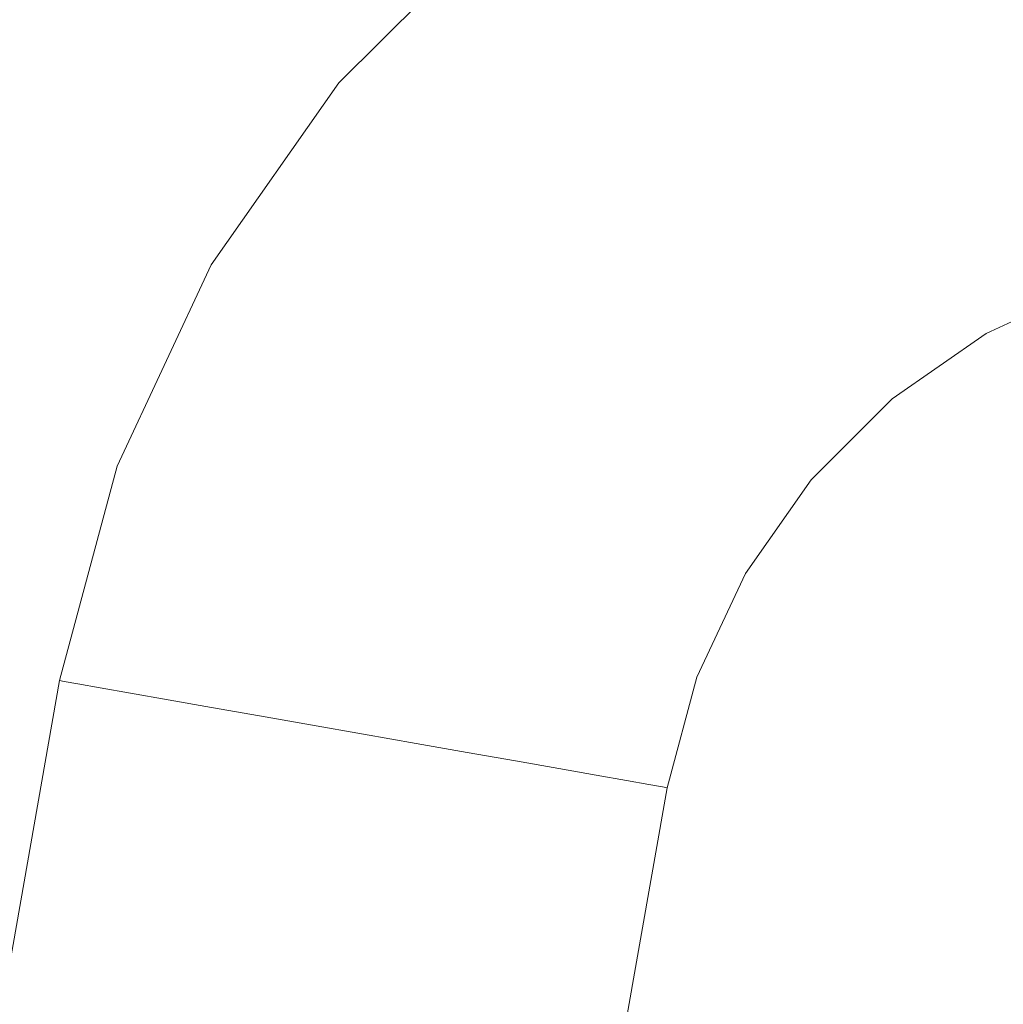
# Model space of a CAD drawing. Header units: millimetres. Extents: x -30280 to 309309, y -17460 to 4378.
# Tile 842 of 1056: x 251028 to 251054, y -13040 to -13014. Entities that reach past the tile are written whole.
import ezdxf

# ---------------------------------------------------------------- set-up
doc = ezdxf.new("R2010")
doc.units = ezdxf.units.MM
doc.header["$MEASUREMENT"] = 0
doc.linetypes.add('Wipeout_Contour', pattern=[1000, 0, -1000])
for name, color, linetype in [('Nuevo_08_E_Envans secs', 7, 'Continuous'), ('Nuevo_09_EI_Mobiliari general', 7, 'Continuous'), ('Nuevo_Ventanas Archicad', 7, 'Continuous')]:
    doc.layers.add(name, color=color, linetype=linetype)
doc.layers.add('Nuevo_09_EI_Mobiliari general_Pluma_Nº__1', color=7, linetype='Continuous', lineweight=5)

# ---------------------------------------------------------------- blocks, each defined once
blk = doc.blocks.new('Elem Sección_541_6', base_point=(235890.588, -13459.976))
at = {"color": 254, "linetype": 'Wipeout_Contour', "lineweight": 0, "ltscale": 1517989.291840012}
blk.add_wipeout([(248979.884, -11359.976), (254508.641, -11359.976), (254508.641, -13457.976), (254654.197, -13457.976), (254654.197, -11012.976), (248979.884, -11012.976)], dxfattribs=at).dxf.layer = 'Nuevo_08_E_Envans secs'
blk = doc.blocks.new('Elem Sección_543_6', base_point=(235890.588, -13459.976))
at = {"color": 254, "linetype": 'Wipeout_Contour', "lineweight": 0, "ltscale": 31165908.05935061}
blk.add_wipeout([(253368.641, -11399.976), (248979.884, -11399.976), (248979.884, -13305.666), (249022.416, -13068.118), (249023.053, -13065.78), (249026.984, -13043.488), (249005.387, -13043.488), (249005.387, -12987.919), (249005.459, -12987.919), (249019.024, -12561.809), (249441.751, -12561.809), (249455.316, -12987.919), (249455.387, -12987.919), (249455.387, -13043.488), (249433.791, -13043.488), (249437.722, -13065.78), (249438.358, -13068.118), (249480.387, -13302.855), (249522.416, -13068.119), (249523.053, -13065.78), (249526.984, -13043.488), (249505.387, -13043.488), (249505.387, -12987.919), (249505.459, -12987.919), (249519.024, -12561.809), (249941.751, -12561.809), (249955.316, -12987.919), (249955.387, -12987.919), (249955.387, -13043.488), (249933.791, -13043.488), (249937.722, -13065.78), (249938.358, -13068.119), (249980.387, -13302.855), (250022.416, -13068.119), (250023.053, -13065.78), (250026.984, -13043.488), (250005.387, -13043.488), (250005.387, -12987.919), (250005.459, -12987.919), (250019.024, -12561.81), (250441.751, -12561.81), (250455.316, -12987.919), (250455.387, -12987.919), (250455.387, -13043.488), (250433.791, -13043.488), (250437.722, -13065.78), (250438.358, -13068.119), (250480.387, -13302.855), (250522.416, -13068.119), (250523.053, -13065.78), (250526.984, -13043.488), (250505.387, -13043.488), (250505.387, -12987.919), (250505.459, -12987.919), (250519.024, -12561.81), (250941.751, -12561.81), (250955.316, -12987.919), (250955.387, -12987.919), (250955.387, -13043.488), (250933.791, -13043.488), (250937.722, -13065.78), (250938.358, -13068.119), (250980.387, -13302.855), (251022.416, -13068.119), (251023.053, -13065.78), (251026.984, -13043.488), (251005.387, -13043.488), (251005.387, -12987.919), (251005.459, -12987.919), (251019.024, -12561.81), (251441.751, -12561.81), (251455.316, -12987.919), (251455.387, -12987.919), (251455.387, -13043.488), (251433.791, -13043.488), (251437.722, -13065.78), (251438.358, -13068.119), (251480.387, -13302.855), (251522.416, -13068.119), (251523.053, -13065.78), (251526.984, -13043.488), (251505.387, -13043.488), (251505.387, -12987.919), (251505.459, -12987.919), (251519.024, -12561.81), (251941.751, -12561.81), (251955.316, -12987.919), (251955.387, -12987.919), (251955.387, -13043.488), (251933.791, -13043.488), (251937.722, -13065.78), (251938.358, -13068.119), (251980.387, -13302.855), (252022.416, -13068.119), (252023.053, -13065.78), (252026.984, -13043.488), (252005.387, -13043.488), (252005.387, -12987.919), (252005.459, -12987.919), (252019.024, -12561.81), (252441.751, -12561.81), (252455.316, -12987.919), (252455.387, -12987.919), (252455.387, -13043.488), (252433.791, -13043.488), (252437.722, -13065.78), (252438.358, -13068.119), (252480.387, -13302.855), (252522.416, -13068.119), (252523.053, -13065.78), (252526.984, -13043.488), (252505.387, -13043.488), (252505.387, -12987.919), (252505.459, -12987.919), (252519.024, -12561.81), (252941.751, -12561.81), (252955.316, -12987.919), (252955.387, -12987.919), (252955.387, -13043.488), (252933.791, -13043.488), (252937.722, -13065.78), (252938.358, -13068.119), (252999.567, -13409.976), (253368.641, -13409.976)], dxfattribs=at).dxf.layer = 'Nuevo_Ventanas Archicad'
blk = doc.blocks.new('Elem Sección_548_6', base_point=(235890.588, -13459.976))
at = {"color": 254, "linetype": 'Wipeout_Contour', "lineweight": 0, "ltscale": 2513673.785475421}
blk.add_wipeout([(251005.387, -13043.221), (251027.031, -13043.221), (251029.096, -13031.509), (251030.589, -13025.942), (251033.027, -13020.719), (251036.337, -13016.001), (251040.418, -13011.93), (251045.145, -13008.632), (251047.209, -13007.674), (251005.387, -13007.674)], dxfattribs=at).dxf.layer = 'Nuevo_09_EI_Mobiliari general'
at = {"color": 254, "linetype": 'Wipeout_Contour', "lineweight": 0, "ltscale": 9559586.718697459}
blk.add_wipeout([(251044.853, -13034.287), (251043.278, -13043.221), (251043.407, -13043.221), (251043.735, -13043.071), (251049.285, -13041.62), (251054.944, -13041.147), (251054.944, -13041.12), (251230.387, -13041.603), (251405.831, -13041.12), (251405.831, -13041.147), (251411.49, -13041.62), (251417.04, -13043.071), (251417.368, -13043.221), (251417.497, -13043.221), (251415.922, -13034.287), (251415.153, -13031.419), (251413.897, -13028.729), (251412.191, -13026.298), (251410.089, -13024.201), (251407.654, -13022.502), (251404.961, -13021.252), (251402.091, -13020.49), (251399.133, -13020.239), (251399.133, -13020.217), (251243.579, -13020.652), (251243.579, -13020.725), (251230.387, -13020.689), (251217.196, -13020.725), (251217.196, -13020.652), (251061.642, -13020.217), (251061.642, -13020.239), (251058.684, -13020.49), (251055.814, -13021.252), (251053.12, -13022.502), (251050.685, -13024.201), (251048.583, -13026.298), (251046.878, -13028.729), (251045.622, -13031.419)], dxfattribs=at).dxf.layer = 'Nuevo_09_EI_Mobiliari general'
at = {"color": 254, "linetype": 'Wipeout_Contour', "lineweight": 0, "ltscale": 1005419.116235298}
blk.add_wipeout([(250980.387, -13353.819), (251036.974, -13032.898), (251035.606, -13032.657), (250980.387, -13345.819)], dxfattribs=at).dxf.layer = 'Nuevo_09_EI_Mobiliari general'
at = {"color": 254, "linetype": 'Wipeout_Contour', "lineweight": 0, "ltscale": 1005423.683709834}
blk.add_wipeout([(250981.798, -13353.819), (251038.343, -13033.139), (251036.974, -13032.898), (250980.387, -13353.819)], dxfattribs=at).dxf.layer = 'Nuevo_09_EI_Mobiliari general'
at = {"color": 254, "linetype": 'Wipeout_Contour', "lineweight": 0, "ltscale": 1005429.173777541}
blk.add_wipeout([(250981.798, -13353.819), (250983.166, -13353.819), (251039.669, -13033.373), (251038.343, -13033.139)], dxfattribs=at).dxf.layer = 'Nuevo_09_EI_Mobiliari general'
at = {"color": 254, "linetype": 'Wipeout_Contour', "lineweight": 0, "ltscale": 1005434.412363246}
blk.add_wipeout([(250984.449, -13353.819), (251040.914, -13033.593), (251039.669, -13033.373), (250983.166, -13353.819)], dxfattribs=at).dxf.layer = 'Nuevo_09_EI_Mobiliari general'
at = {"color": 254, "linetype": 'Wipeout_Contour', "lineweight": 0, "ltscale": 1005439.240290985}
blk.add_wipeout([(250985.609, -13353.819), (251042.039, -13033.791), (251040.914, -13033.593), (250984.449, -13353.819)], dxfattribs=at).dxf.layer = 'Nuevo_09_EI_Mobiliari general'
at = {"color": 254, "linetype": 'Wipeout_Contour', "lineweight": 0, "ltscale": 1005443.510861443}
blk.add_wipeout([(250985.609, -13353.819), (250986.61, -13353.819), (251043.01, -13033.962), (251042.039, -13033.791)], dxfattribs=at).dxf.layer = 'Nuevo_09_EI_Mobiliari general'
at = {"color": 254, "linetype": 'Wipeout_Contour', "lineweight": 0, "ltscale": 1005447.094336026}
blk.add_wipeout([(250987.422, -13353.819), (251043.797, -13034.101), (251043.01, -13033.962), (250986.61, -13353.819)], dxfattribs=at).dxf.layer = 'Nuevo_09_EI_Mobiliari general'
at = {"color": 254, "linetype": 'Wipeout_Contour', "lineweight": 0, "ltscale": 1005449.881812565}
blk.add_wipeout([(250988.021, -13353.819), (251044.378, -13034.203), (251043.797, -13034.101), (250987.422, -13353.819)], dxfattribs=at).dxf.layer = 'Nuevo_09_EI_Mobiliari general'
at = {"color": 254, "linetype": 'Wipeout_Contour', "lineweight": 0, "ltscale": 1005451.788602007}
blk.add_wipeout([(250988.387, -13353.819), (251044.733, -13034.266), (251044.378, -13034.203), (250988.021, -13353.819)], dxfattribs=at).dxf.layer = 'Nuevo_09_EI_Mobiliari general'
at = {"color": 254, "linetype": 'Wipeout_Contour', "lineweight": 0, "ltscale": 1005452.756760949}
blk.add_wipeout([(251044.733, -13034.266), (250988.387, -13353.819), (250988.511, -13353.819), (251044.853, -13034.287)], dxfattribs=at).dxf.layer = 'Nuevo_09_EI_Mobiliari general'
at = {"color": 254, "linetype": 'Wipeout_Contour', "lineweight": 0, "ltscale": 1005400.290127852}
blk.add_wipeout([(250980.387, -13307.749), (250980.387, -13308.449), (251029.216, -13031.53), (251029.096, -13031.509)], dxfattribs=at).dxf.layer = 'Nuevo_09_EI_Mobiliari general'
at = {"color": 254, "linetype": 'Wipeout_Contour', "lineweight": 0, "ltscale": 1005400.92061058}
blk.add_wipeout([(250980.387, -13308.449), (250980.387, -13310.527), (251029.571, -13031.593), (251029.216, -13031.53)], dxfattribs=at).dxf.layer = 'Nuevo_09_EI_Mobiliari general'
at = {"color": 254, "linetype": 'Wipeout_Contour', "lineweight": 0, "ltscale": 1005402.157757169}
blk.add_wipeout([(250980.387, -13310.527), (250980.387, -13313.921), (251030.152, -13031.695), (251029.571, -13031.593)], dxfattribs=at).dxf.layer = 'Nuevo_09_EI_Mobiliari general'
at = {"color": 254, "linetype": 'Wipeout_Contour', "lineweight": 0, "ltscale": 1005471.103945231}
blk.add_wipeout([(251029.096, -13031.509), (251029.216, -13031.53), (251030.703, -13025.983), (251030.589, -13025.942)], dxfattribs=at).dxf.layer = 'Nuevo_09_EI_Mobiliari general'
at = {"color": 254, "linetype": 'Wipeout_Contour', "lineweight": 0, "ltscale": 1005403.964004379}
blk.add_wipeout([(250980.387, -13313.921), (250980.387, -13318.527), (251030.939, -13031.834), (251030.152, -13031.695)], dxfattribs=at).dxf.layer = 'Nuevo_09_EI_Mobiliari general'
at = {"color": 254, "linetype": 'Wipeout_Contour', "lineweight": 0, "ltscale": 1005477.825310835}
blk.add_wipeout([(251030.589, -13025.942), (251030.703, -13025.983), (251033.133, -13020.78), (251033.027, -13020.719)], dxfattribs=at).dxf.layer = 'Nuevo_09_EI_Mobiliari general'
at = {"color": 254, "linetype": 'Wipeout_Contour', "lineweight": 0, "ltscale": 1005406.284607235}
blk.add_wipeout([(250980.387, -13318.527), (250980.387, -13324.206), (251031.91, -13032.005), (251030.939, -13031.834)], dxfattribs=at).dxf.layer = 'Nuevo_09_EI_Mobiliari general'
at = {"color": 254, "linetype": 'Wipeout_Contour', "lineweight": 0, "ltscale": 1005488.258043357}
blk.add_wipeout([(251033.027, -13020.719), (251033.133, -13020.78), (251036.43, -13016.079), (251036.337, -13016.001)], dxfattribs=at).dxf.layer = 'Nuevo_09_EI_Mobiliari general'
at = {"color": 254, "linetype": 'Wipeout_Contour', "lineweight": 0, "ltscale": 1005472.038896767}
blk.add_wipeout([(251030.703, -13025.983), (251029.216, -13031.53), (251029.571, -13031.593), (251031.042, -13026.107)], dxfattribs=at).dxf.layer = 'Nuevo_09_EI_Mobiliari general'
at = {"color": 254, "linetype": 'Wipeout_Contour', "lineweight": 0, "ltscale": 1005409.049145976}
blk.add_wipeout([(250980.387, -13324.206), (250980.387, -13330.784), (251033.035, -13032.203), (251031.91, -13032.005)], dxfattribs=at).dxf.layer = 'Nuevo_09_EI_Mobiliari general'
at = {"layer": 'Nuevo_09_EI_Mobiliari general_Pluma_Nº__1', "color": 7, "linetype": 'Continuous', "lineweight": 5}
blk.add_line((251029.096, -13031.509), (251029.216, -13031.53), dxfattribs=at)
at = {"color": 254, "linetype": 'Wipeout_Contour', "lineweight": 0, "ltscale": 1005502.083735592}
blk.add_wipeout([(251036.337, -13016.001), (251036.43, -13016.079), (251040.496, -13012.023), (251040.418, -13011.93)], dxfattribs=at).dxf.layer = 'Nuevo_09_EI_Mobiliari general'
at = {"color": 254, "linetype": 'Wipeout_Contour', "lineweight": 0, "ltscale": 1005478.710348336}
blk.add_wipeout([(251033.133, -13020.78), (251030.703, -13025.983), (251031.042, -13026.107), (251033.445, -13020.961)], dxfattribs=at).dxf.layer = 'Nuevo_09_EI_Mobiliari general'
at = {"color": 254, "linetype": 'Wipeout_Contour', "lineweight": 0, "ltscale": 1005412.173807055}
blk.add_wipeout([(250980.387, -13330.784), (250980.387, -13338.062), (251034.28, -13032.423), (251033.035, -13032.203)], dxfattribs=at).dxf.layer = 'Nuevo_09_EI_Mobiliari general'
at = {"color": 254, "linetype": 'Wipeout_Contour', "lineweight": 0, "ltscale": 1005489.066310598}
blk.add_wipeout([(251036.43, -13016.079), (251033.133, -13020.78), (251033.445, -13020.961), (251036.707, -13016.311)], dxfattribs=at).dxf.layer = 'Nuevo_09_EI_Mobiliari general'
at = {"color": 254, "linetype": 'Wipeout_Contour', "lineweight": 0, "ltscale": 1005473.886649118}
blk.add_wipeout([(251031.042, -13026.107), (251029.571, -13031.593), (251030.152, -13031.695), (251031.596, -13026.309)], dxfattribs=at).dxf.layer = 'Nuevo_09_EI_Mobiliari general'
at = {"color": 254, "linetype": 'Wipeout_Contour', "lineweight": 0, "ltscale": 1005415.563791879}
blk.add_wipeout([(250980.387, -13345.819), (251035.606, -13032.657), (251034.28, -13032.423), (250980.387, -13338.062)], dxfattribs=at).dxf.layer = 'Nuevo_09_EI_Mobiliari general'
at = {"layer": 'Nuevo_09_EI_Mobiliari general_Pluma_Nº__1', "color": 7, "linetype": 'Continuous', "lineweight": 5}
for p, q in [((250980.387, -13307.749), (251029.096, -13031.509)), ((251029.216, -13031.53), (251029.571, -13031.593))]:
    blk.add_line(p, q, dxfattribs=at)
at = {"color": 254, "linetype": 'Wipeout_Contour', "lineweight": 0, "ltscale": 1005502.790506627}
blk.add_wipeout([(251040.496, -13012.023), (251036.43, -13016.079), (251036.707, -13016.311), (251040.728, -13012.3)], dxfattribs=at).dxf.layer = 'Nuevo_09_EI_Mobiliari general'
at = {"color": 254, "linetype": 'Wipeout_Contour', "lineweight": 0, "ltscale": 1005480.460130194}
blk.add_wipeout([(251033.445, -13020.961), (251031.042, -13026.107), (251031.596, -13026.309), (251033.955, -13021.256)], dxfattribs=at).dxf.layer = 'Nuevo_09_EI_Mobiliari general'
at = {"color": 254, "linetype": 'Wipeout_Contour', "lineweight": 0, "ltscale": 1005490.665006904}
blk.add_wipeout([(251036.707, -13016.311), (251033.445, -13020.961), (251033.955, -13021.256), (251037.158, -13016.691)], dxfattribs=at).dxf.layer = 'Nuevo_09_EI_Mobiliari general'
at = {"color": 254, "linetype": 'Wipeout_Contour', "lineweight": 0, "ltscale": 1005476.590566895}
blk.add_wipeout([(251031.596, -13026.309), (251030.152, -13031.695), (251030.939, -13031.834), (251032.347, -13026.582)], dxfattribs=at).dxf.layer = 'Nuevo_09_EI_Mobiliari general'
at = {"layer": 'Nuevo_09_EI_Mobiliari general_Pluma_Nº__1', "color": 7, "linetype": 'Continuous', "lineweight": 5}
for p, q in [((251029.096, -13031.509), (251030.589, -13025.942)), ((251029.571, -13031.593), (251030.152, -13031.695))]:
    blk.add_line(p, q, dxfattribs=at)
at = {"color": 254, "linetype": 'Wipeout_Contour', "lineweight": 0, "ltscale": 1005504.189353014}
blk.add_wipeout([(251040.728, -13012.3), (251036.707, -13016.311), (251037.158, -13016.691), (251041.106, -13012.752)], dxfattribs=at).dxf.layer = 'Nuevo_09_EI_Mobiliari general'
at = {"color": 254, "linetype": 'Wipeout_Contour', "lineweight": 0, "ltscale": 1005483.021173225}
blk.add_wipeout([(251033.955, -13021.256), (251031.596, -13026.309), (251032.347, -13026.582), (251034.648, -13021.656)], dxfattribs=at).dxf.layer = 'Nuevo_09_EI_Mobiliari general'
at = {"color": 254, "linetype": 'Wipeout_Contour', "lineweight": 0, "ltscale": 1005493.00532123}
blk.add_wipeout([(251037.158, -13016.691), (251033.955, -13021.256), (251034.648, -13021.656), (251037.77, -13017.205)], dxfattribs=at).dxf.layer = 'Nuevo_09_EI_Mobiliari general'
at = {"color": 254, "linetype": 'Wipeout_Contour', "lineweight": 0, "ltscale": 1005480.068164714}
blk.add_wipeout([(251030.939, -13031.834), (251031.91, -13032.005), (251033.274, -13026.92), (251032.347, -13026.582)], dxfattribs=at).dxf.layer = 'Nuevo_09_EI_Mobiliari general'
at = {"layer": 'Nuevo_09_EI_Mobiliari general_Pluma_Nº__1', "color": 7, "linetype": 'Continuous', "lineweight": 5}
blk.add_line((251030.152, -13031.695), (251030.939, -13031.834), dxfattribs=at)
at = {"color": 254, "linetype": 'Wipeout_Contour', "lineweight": 0, "ltscale": 1005506.237581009}
blk.add_wipeout([(251041.106, -13012.752), (251037.158, -13016.691), (251037.77, -13017.205), (251041.619, -13013.366)], dxfattribs=at).dxf.layer = 'Nuevo_09_EI_Mobiliari general'
at = {"color": 254, "linetype": 'Wipeout_Contour', "lineweight": 0, "ltscale": 1005486.315412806}
blk.add_wipeout([(251032.347, -13026.582), (251033.274, -13026.92), (251035.501, -13022.15), (251034.648, -13021.656)], dxfattribs=at).dxf.layer = 'Nuevo_09_EI_Mobiliari general'
at = {"layer": 'Nuevo_09_EI_Mobiliari general_Pluma_Nº__1', "color": 7, "linetype": 'Continuous', "lineweight": 5}
blk.add_line((251030.589, -13025.942), (251033.027, -13020.719), dxfattribs=at)
at = {"color": 254, "linetype": 'Wipeout_Contour', "lineweight": 0, "ltscale": 1005496.01594594}
blk.add_wipeout([(251034.648, -13021.656), (251035.501, -13022.15), (251038.525, -13017.84), (251037.77, -13017.205)], dxfattribs=at).dxf.layer = 'Nuevo_09_EI_Mobiliari general'
at = {"color": 254, "linetype": 'Wipeout_Contour', "lineweight": 0, "ltscale": 1005484.213551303}
blk.add_wipeout([(251033.274, -13026.92), (251031.91, -13032.005), (251033.035, -13032.203), (251034.347, -13027.311)], dxfattribs=at).dxf.layer = 'Nuevo_09_EI_Mobiliari general'
at = {"layer": 'Nuevo_09_EI_Mobiliari general_Pluma_Nº__1', "color": 7, "linetype": 'Continuous', "lineweight": 5}
blk.add_line((251030.939, -13031.834), (251031.91, -13032.005), dxfattribs=at)
at = {"color": 254, "linetype": 'Wipeout_Contour', "lineweight": 0, "ltscale": 1005508.872790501}
blk.add_wipeout([(251037.77, -13017.205), (251038.525, -13017.84), (251042.252, -13014.122), (251041.619, -13013.366)], dxfattribs=at).dxf.layer = 'Nuevo_09_EI_Mobiliari general'
at = {"color": 254, "linetype": 'Wipeout_Contour', "lineweight": 0, "ltscale": 1005490.242561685}
blk.add_wipeout([(251035.501, -13022.15), (251033.274, -13026.92), (251034.347, -13027.311), (251036.49, -13022.722)], dxfattribs=at).dxf.layer = 'Nuevo_09_EI_Mobiliari general'
at = {"color": 254, "linetype": 'Wipeout_Contour', "lineweight": 0, "ltscale": 1005499.605242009}
blk.add_wipeout([(251038.525, -13017.84), (251035.501, -13022.15), (251036.49, -13022.722), (251039.399, -13018.575)], dxfattribs=at).dxf.layer = 'Nuevo_09_EI_Mobiliari general'
at = {"color": 254, "linetype": 'Wipeout_Contour', "lineweight": 0, "ltscale": 1005488.900612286}
blk.add_wipeout([(251034.347, -13027.311), (251033.035, -13032.203), (251034.28, -13032.423), (251035.534, -13027.744)], dxfattribs=at).dxf.layer = 'Nuevo_09_EI_Mobiliari general'
at = {"layer": 'Nuevo_09_EI_Mobiliari general_Pluma_Nº__1', "color": 7, "linetype": 'Continuous', "lineweight": 5}
for p, q in [((251033.027, -13020.719), (251036.337, -13016.001)), ((251031.91, -13032.005), (251033.035, -13032.203))]:
    blk.add_line(p, q, dxfattribs=at)
at = {"color": 254, "linetype": 'Wipeout_Contour', "lineweight": 0, "ltscale": 1005512.01477396}
blk.add_wipeout([(251042.252, -13014.122), (251038.525, -13017.84), (251039.399, -13018.575), (251042.985, -13014.998)], dxfattribs=at).dxf.layer = 'Nuevo_09_EI_Mobiliari general'
at = {"color": 254, "linetype": 'Wipeout_Contour', "lineweight": 0, "ltscale": 1005494.683147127}
blk.add_wipeout([(251036.49, -13022.722), (251034.347, -13027.311), (251035.534, -13027.744), (251037.584, -13023.354)], dxfattribs=at).dxf.layer = 'Nuevo_09_EI_Mobiliari general'
at = {"color": 254, "linetype": 'Wipeout_Contour', "lineweight": 0, "ltscale": 1005527.091988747}
blk.add_wipeout([(251046.569, -13011.109), (251042.252, -13014.122), (251042.985, -13014.998), (251047.139, -13012.099)], dxfattribs=at).dxf.layer = 'Nuevo_09_EI_Mobiliari general'
at = {"color": 254, "linetype": 'Wipeout_Contour', "lineweight": 0, "ltscale": 1005503.664023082}
blk.add_wipeout([(251039.399, -13018.575), (251036.49, -13022.722), (251037.584, -13023.354), (251040.366, -13019.388)], dxfattribs=at).dxf.layer = 'Nuevo_09_EI_Mobiliari general'
at = {"color": 254, "linetype": 'Wipeout_Contour', "lineweight": 0, "ltscale": 1005493.986822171}
blk.add_wipeout([(251035.534, -13027.744), (251034.28, -13032.423), (251035.606, -13032.657), (251036.8, -13028.205)], dxfattribs=at).dxf.layer = 'Nuevo_09_EI_Mobiliari general'
at = {"layer": 'Nuevo_09_EI_Mobiliari general_Pluma_Nº__1', "color": 7, "linetype": 'Continuous', "lineweight": 5}
blk.add_line((251033.035, -13032.203), (251034.28, -13032.423), dxfattribs=at)
at = {"color": 254, "linetype": 'Wipeout_Contour', "lineweight": 0, "ltscale": 1005515.567956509}
blk.add_wipeout([(251042.985, -13014.998), (251039.399, -13018.575), (251040.366, -13019.388), (251043.796, -13015.967)], dxfattribs=at).dxf.layer = 'Nuevo_09_EI_Mobiliari general'
at = {"color": 254, "linetype": 'Wipeout_Contour', "lineweight": 0, "ltscale": 1005499.502135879}
blk.add_wipeout([(251037.584, -13023.354), (251035.534, -13027.744), (251036.8, -13028.205), (251038.75, -13024.029)], dxfattribs=at).dxf.layer = 'Nuevo_09_EI_Mobiliari general'
at = {"color": 254, "linetype": 'Wipeout_Contour', "lineweight": 0, "ltscale": 1005530.031131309}
blk.add_wipeout([(251047.139, -13012.099), (251042.985, -13014.998), (251043.796, -13015.967), (251047.769, -13013.195)], dxfattribs=at).dxf.layer = 'Nuevo_09_EI_Mobiliari general'
at = {"color": 254, "linetype": 'Wipeout_Contour', "lineweight": 0, "ltscale": 1005508.068873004}
blk.add_wipeout([(251040.366, -13019.388), (251037.584, -13023.354), (251038.75, -13024.029), (251041.397, -13020.255)], dxfattribs=at).dxf.layer = 'Nuevo_09_EI_Mobiliari general'
at = {"color": 254, "linetype": 'Wipeout_Contour', "lineweight": 0, "ltscale": 1005499.317563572}
blk.add_wipeout([(251036.8, -13028.205), (251035.606, -13032.657), (251036.974, -13032.898), (251038.105, -13028.68)], dxfattribs=at).dxf.layer = 'Nuevo_09_EI_Mobiliari general'
at = {"layer": 'Nuevo_09_EI_Mobiliari general_Pluma_Nº__1', "color": 7, "linetype": 'Continuous', "lineweight": 5}
blk.add_line((251034.28, -13032.423), (251035.606, -13032.657), dxfattribs=at)
at = {"color": 254, "linetype": 'Wipeout_Contour', "lineweight": 0, "ltscale": 1005519.424303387}
blk.add_wipeout([(251043.796, -13015.967), (251040.366, -13019.388), (251041.397, -13020.255), (251044.66, -13017)], dxfattribs=at).dxf.layer = 'Nuevo_09_EI_Mobiliari general'
at = {"color": 254, "linetype": 'Wipeout_Contour', "lineweight": 0, "ltscale": 1005504.553033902}
blk.add_wipeout([(251038.75, -13024.029), (251036.8, -13028.205), (251038.105, -13028.68), (251039.953, -13024.724)], dxfattribs=at).dxf.layer = 'Nuevo_09_EI_Mobiliari general'
at = {"layer": 'Nuevo_09_EI_Mobiliari general_Pluma_Nº__1', "color": 7, "linetype": 'Continuous', "lineweight": 5}
blk.add_line((251036.337, -13016.001), (251040.418, -13011.93), dxfattribs=at)
at = {"color": 254, "linetype": 'Wipeout_Contour', "lineweight": 0, "ltscale": 1005533.221287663}
blk.add_wipeout([(251047.769, -13013.195), (251043.796, -13015.967), (251044.66, -13017), (251048.44, -13014.362)], dxfattribs=at).dxf.layer = 'Nuevo_09_EI_Mobiliari general'
at = {"color": 254, "linetype": 'Wipeout_Contour', "lineweight": 0, "ltscale": 1005512.685897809}
blk.add_wipeout([(251041.397, -13020.255), (251038.75, -13024.029), (251039.953, -13024.724), (251042.46, -13021.149)], dxfattribs=at).dxf.layer = 'Nuevo_09_EI_Mobiliari general'
at = {"color": 254, "linetype": 'Wipeout_Contour', "lineweight": 0, "ltscale": 1005504.730819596}
blk.add_wipeout([(251038.105, -13028.68), (251036.974, -13032.898), (251038.343, -13033.139), (251039.411, -13029.156)], dxfattribs=at).dxf.layer = 'Nuevo_09_EI_Mobiliari general'
at = {"layer": 'Nuevo_09_EI_Mobiliari general_Pluma_Nº__1', "color": 7, "linetype": 'Continuous', "lineweight": 5}
blk.add_line((251035.606, -13032.657), (251036.974, -13032.898), dxfattribs=at)
at = {"color": 254, "linetype": 'Wipeout_Contour', "lineweight": 0, "ltscale": 1005523.466607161}
blk.add_wipeout([(251044.66, -13017), (251041.397, -13020.255), (251042.46, -13021.149), (251045.552, -13018.066)], dxfattribs=at).dxf.layer = 'Nuevo_09_EI_Mobiliari general'
at = {"color": 254, "linetype": 'Wipeout_Contour', "lineweight": 0, "ltscale": 1005509.682337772}
blk.add_wipeout([(251039.953, -13024.724), (251038.105, -13028.68), (251039.411, -13029.156), (251041.155, -13025.419)], dxfattribs=at).dxf.layer = 'Nuevo_09_EI_Mobiliari general'
at = {"color": 254, "linetype": 'Wipeout_Contour', "lineweight": 0, "ltscale": 1005536.565514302}
blk.add_wipeout([(251048.44, -13014.362), (251044.66, -13017), (251045.552, -13018.066), (251049.132, -13015.567)], dxfattribs=at).dxf.layer = 'Nuevo_09_EI_Mobiliari general'
at = {"color": 254, "linetype": 'Wipeout_Contour', "lineweight": 0, "ltscale": 1005517.374797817}
blk.add_wipeout([(251042.46, -13021.149), (251039.953, -13024.724), (251041.155, -13025.419), (251043.524, -13022.043)], dxfattribs=at).dxf.layer = 'Nuevo_09_EI_Mobiliari general'
at = {"color": 254, "linetype": 'Wipeout_Contour', "lineweight": 0, "ltscale": 1005510.06209579}
blk.add_wipeout([(251039.411, -13029.156), (251038.343, -13033.139), (251039.669, -13033.373), (251040.676, -13029.617)], dxfattribs=at).dxf.layer = 'Nuevo_09_EI_Mobiliari general'
at = {"layer": 'Nuevo_09_EI_Mobiliari general_Pluma_Nº__1', "color": 7, "linetype": 'Continuous', "lineweight": 5}
blk.add_line((251036.974, -13032.898), (251038.343, -13033.139), dxfattribs=at)
at = {"color": 254, "linetype": 'Wipeout_Contour', "lineweight": 0, "ltscale": 1005551.582505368}
blk.add_wipeout([(251052.621, -13012.423), (251048.44, -13014.362), (251049.132, -13015.567), (251053.093, -13013.729)], dxfattribs=at).dxf.layer = 'Nuevo_09_EI_Mobiliari general'
at = {"color": 254, "linetype": 'Wipeout_Contour', "lineweight": 0, "ltscale": 1005527.572055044}
blk.add_wipeout([(251045.552, -13018.066), (251042.46, -13021.149), (251043.524, -13022.043), (251046.443, -13019.131)], dxfattribs=at).dxf.layer = 'Nuevo_09_EI_Mobiliari general'
at = {"color": 254, "linetype": 'Wipeout_Contour', "lineweight": 0, "ltscale": 1005514.734202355}
blk.add_wipeout([(251041.155, -13025.419), (251039.411, -13029.156), (251040.676, -13029.617), (251042.321, -13026.094)], dxfattribs=at).dxf.layer = 'Nuevo_09_EI_Mobiliari general'
at = {"color": 254, "linetype": 'Wipeout_Contour', "lineweight": 0, "ltscale": 1005539.96223531}
blk.add_wipeout([(251049.132, -13015.567), (251045.552, -13018.066), (251046.443, -13019.131), (251049.825, -13016.771)], dxfattribs=at).dxf.layer = 'Nuevo_09_EI_Mobiliari general'
at = {"color": 254, "linetype": 'Wipeout_Contour', "lineweight": 0, "ltscale": 1005521.993136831}
blk.add_wipeout([(251043.524, -13022.043), (251041.155, -13025.419), (251042.321, -13026.094), (251044.555, -13022.91)], dxfattribs=at).dxf.layer = 'Nuevo_09_EI_Mobiliari general'
at = {"color": 254, "linetype": 'Wipeout_Contour', "lineweight": 0, "ltscale": 1005515.149422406}
blk.add_wipeout([(251040.676, -13029.617), (251039.669, -13033.373), (251040.914, -13033.593), (251041.864, -13030.05)], dxfattribs=at).dxf.layer = 'Nuevo_09_EI_Mobiliari general'
at = {"layer": 'Nuevo_09_EI_Mobiliari general_Pluma_Nº__1', "color": 7, "linetype": 'Continuous', "lineweight": 5}
blk.add_line((251038.343, -13033.139), (251039.669, -13033.373), dxfattribs=at)
at = {"color": 254, "linetype": 'Wipeout_Contour', "lineweight": 0, "ltscale": 1005554.166825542}
blk.add_wipeout([(251053.093, -13013.729), (251049.132, -13015.567), (251049.825, -13016.771), (251053.566, -13015.035)], dxfattribs=at).dxf.layer = 'Nuevo_09_EI_Mobiliari general'
at = {"color": 254, "linetype": 'Wipeout_Contour', "lineweight": 0, "ltscale": 1005531.615968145}
blk.add_wipeout([(251046.443, -13019.131), (251043.524, -13022.043), (251044.555, -13022.91), (251047.308, -13020.164)], dxfattribs=at).dxf.layer = 'Nuevo_09_EI_Mobiliari general'
at = {"color": 254, "linetype": 'Wipeout_Contour', "lineweight": 0, "ltscale": 1005519.555183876}
blk.add_wipeout([(251042.321, -13026.094), (251040.676, -13029.617), (251041.864, -13030.05), (251043.415, -13026.726)], dxfattribs=at).dxf.layer = 'Nuevo_09_EI_Mobiliari general'
at = {"color": 254, "linetype": 'Wipeout_Contour', "lineweight": 0, "ltscale": 1005569.752048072}
blk.add_wipeout([(251057.314, -13012.608), (251053.093, -13013.729), (251053.566, -13015.035), (251057.551, -13013.977)], dxfattribs=at).dxf.layer = 'Nuevo_09_EI_Mobiliari general'
at = {"color": 254, "linetype": 'Wipeout_Contour', "lineweight": 0, "ltscale": 1005543.308336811}
blk.add_wipeout([(251049.825, -13016.771), (251046.443, -13019.131), (251047.308, -13020.164), (251050.496, -13017.939)], dxfattribs=at).dxf.layer = 'Nuevo_09_EI_Mobiliari general'
at = {"color": 254, "linetype": 'Wipeout_Contour', "lineweight": 0, "ltscale": 1005526.400679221}
blk.add_wipeout([(251044.555, -13022.91), (251042.321, -13026.094), (251043.415, -13026.726), (251045.522, -13023.724)], dxfattribs=at).dxf.layer = 'Nuevo_09_EI_Mobiliari general'
at = {"color": 254, "linetype": 'Wipeout_Contour', "lineweight": 0, "ltscale": 1005519.838286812}
blk.add_wipeout([(251041.864, -13030.05), (251040.914, -13033.593), (251042.039, -13033.791), (251042.937, -13030.441)], dxfattribs=at).dxf.layer = 'Nuevo_09_EI_Mobiliari general'
at = {"layer": 'Nuevo_09_EI_Mobiliari general_Pluma_Nº__1', "color": 7, "linetype": 'Continuous', "lineweight": 5}
blk.add_line((251039.669, -13033.373), (251040.914, -13033.593), dxfattribs=at)
at = {"color": 254, "linetype": 'Wipeout_Contour', "lineweight": 0, "ltscale": 1005556.713010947}
blk.add_wipeout([(251053.566, -13015.035), (251049.825, -13016.771), (251050.496, -13017.939), (251054.024, -13016.302)], dxfattribs=at).dxf.layer = 'Nuevo_09_EI_Mobiliari general'
at = {"color": 254, "linetype": 'Wipeout_Contour', "lineweight": 0, "ltscale": 1005535.475598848}
blk.add_wipeout([(251047.308, -13020.164), (251044.555, -13022.91), (251045.522, -13023.724), (251048.119, -13021.133)], dxfattribs=at).dxf.layer = 'Nuevo_09_EI_Mobiliari general'
at = {"color": 254, "linetype": 'Wipeout_Contour', "lineweight": 0, "ltscale": 1005523.998915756}
blk.add_wipeout([(251043.415, -13026.726), (251041.864, -13030.05), (251042.937, -13030.441), (251044.404, -13027.298)], dxfattribs=at).dxf.layer = 'Nuevo_09_EI_Mobiliari general'
at = {"color": 254, "linetype": 'Wipeout_Contour', "lineweight": 0, "ltscale": 1005546.502307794}
blk.add_wipeout([(251050.496, -13017.939), (251047.308, -13020.164), (251048.119, -13021.133), (251051.126, -13019.034)], dxfattribs=at).dxf.layer = 'Nuevo_09_EI_Mobiliari general'
at = {"color": 254, "linetype": 'Wipeout_Contour', "lineweight": 0, "ltscale": 1005530.463663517}
blk.add_wipeout([(251045.522, -13023.724), (251043.415, -13026.726), (251044.404, -13027.298), (251046.396, -13024.459)], dxfattribs=at).dxf.layer = 'Nuevo_09_EI_Mobiliari general'
at = {"color": 254, "linetype": 'Wipeout_Contour', "lineweight": 0, "ltscale": 1005523.986350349}
blk.add_wipeout([(251042.039, -13033.791), (251043.01, -13033.962), (251043.863, -13030.778), (251042.937, -13030.441)], dxfattribs=at).dxf.layer = 'Nuevo_09_EI_Mobiliari general'
at = {"layer": 'Nuevo_09_EI_Mobiliari general_Pluma_Nº__1', "color": 7, "linetype": 'Continuous', "lineweight": 5}
blk.add_line((251040.914, -13033.593), (251042.039, -13033.791), dxfattribs=at)
at = {"color": 254, "linetype": 'Wipeout_Contour', "lineweight": 0, "ltscale": 1005559.143890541}
blk.add_wipeout([(251054.024, -13016.302), (251050.496, -13017.939), (251051.126, -13019.034), (251054.454, -13017.491)], dxfattribs=at).dxf.layer = 'Nuevo_09_EI_Mobiliari general'
at = {"color": 254, "linetype": 'Wipeout_Contour', "lineweight": 0, "ltscale": 1005539.033870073}
blk.add_wipeout([(251048.119, -13021.133), (251045.522, -13023.724), (251046.396, -13024.459), (251048.852, -13022.009)], dxfattribs=at).dxf.layer = 'Nuevo_09_EI_Mobiliari general'
at = {"color": 254, "linetype": 'Wipeout_Contour', "lineweight": 0, "ltscale": 1005527.930577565}
blk.add_wipeout([(251042.937, -13030.441), (251043.863, -13030.778), (251045.258, -13027.792), (251044.404, -13027.298)], dxfattribs=at).dxf.layer = 'Nuevo_09_EI_Mobiliari general'
at = {"color": 254, "linetype": 'Wipeout_Contour', "lineweight": 0, "ltscale": 1005549.447329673}
blk.add_wipeout([(251051.126, -13019.034), (251048.119, -13021.133), (251048.852, -13022.009), (251051.696, -13020.025)], dxfattribs=at).dxf.layer = 'Nuevo_09_EI_Mobiliari general'
at = {"color": 254, "linetype": 'Wipeout_Contour', "lineweight": 0, "ltscale": 1005534.05888275}
blk.add_wipeout([(251044.404, -13027.298), (251045.258, -13027.792), (251047.151, -13025.094), (251046.396, -13024.459)], dxfattribs=at).dxf.layer = 'Nuevo_09_EI_Mobiliari general'
at = {"color": 254, "linetype": 'Wipeout_Contour', "lineweight": 0, "ltscale": 1005527.4678151}
blk.add_wipeout([(251043.863, -13030.778), (251043.01, -13033.962), (251043.797, -13034.101), (251044.615, -13031.052)], dxfattribs=at).dxf.layer = 'Nuevo_09_EI_Mobiliari general'
at = {"layer": 'Nuevo_09_EI_Mobiliari general_Pluma_Nº__1', "color": 7, "linetype": 'Continuous', "lineweight": 5}
blk.add_line((251042.039, -13033.791), (251043.01, -13033.962), dxfattribs=at)
at = {"color": 254, "linetype": 'Wipeout_Contour', "lineweight": 0, "ltscale": 1005561.385863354}
blk.add_wipeout([(251054.454, -13017.491), (251051.126, -13019.034), (251051.696, -13020.025), (251054.842, -13018.565)], dxfattribs=at).dxf.layer = 'Nuevo_09_EI_Mobiliari general'
at = {"color": 254, "linetype": 'Wipeout_Contour', "lineweight": 0, "ltscale": 1005542.182940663}
blk.add_wipeout([(251046.396, -13024.459), (251047.151, -13025.094), (251049.484, -13022.766), (251048.852, -13022.009)], dxfattribs=at).dxf.layer = 'Nuevo_09_EI_Mobiliari general'
at = {"color": 254, "linetype": 'Wipeout_Contour', "lineweight": 0, "ltscale": 1005531.231025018}
blk.add_wipeout([(251045.258, -13027.792), (251043.863, -13030.778), (251044.615, -13031.052), (251045.95, -13028.192)], dxfattribs=at).dxf.layer = 'Nuevo_09_EI_Mobiliari general'
at = {"color": 254, "linetype": 'Wipeout_Contour', "lineweight": 0, "ltscale": 1005552.054216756}
blk.add_wipeout([(251048.852, -13022.009), (251049.484, -13022.766), (251052.187, -13020.879), (251051.696, -13020.025)], dxfattribs=at).dxf.layer = 'Nuevo_09_EI_Mobiliari general'
at = {"color": 254, "linetype": 'Wipeout_Contour', "lineweight": 0, "ltscale": 1005537.077446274}
blk.add_wipeout([(251047.151, -13025.094), (251045.258, -13027.792), (251045.95, -13028.192), (251047.763, -13025.608)], dxfattribs=at).dxf.layer = 'Nuevo_09_EI_Mobiliari general'
at = {"color": 254, "linetype": 'Wipeout_Contour', "lineweight": 0, "ltscale": 1005530.177327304}
blk.add_wipeout([(251044.615, -13031.052), (251043.797, -13034.101), (251044.378, -13034.203), (251045.169, -13031.254)], dxfattribs=at).dxf.layer = 'Nuevo_09_EI_Mobiliari general'
at = {"layer": 'Nuevo_09_EI_Mobiliari general_Pluma_Nº__1', "color": 7, "linetype": 'Continuous', "lineweight": 5}
blk.add_line((251043.01, -13033.962), (251043.797, -13034.101), dxfattribs=at)
at = {"color": 254, "linetype": 'Wipeout_Contour', "lineweight": 0, "ltscale": 1005563.371122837}
blk.add_wipeout([(251051.696, -13020.025), (251052.187, -13020.879), (251055.177, -13019.492), (251054.842, -13018.565)], dxfattribs=at).dxf.layer = 'Nuevo_09_EI_Mobiliari general'
at = {"color": 254, "linetype": 'Wipeout_Contour', "lineweight": 0, "ltscale": 1005544.827484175}
blk.add_wipeout([(251049.484, -13022.766), (251047.151, -13025.094), (251047.763, -13025.608), (251049.998, -13023.379)], dxfattribs=at).dxf.layer = 'Nuevo_09_EI_Mobiliari general'
at = {"color": 254, "linetype": 'Wipeout_Contour', "lineweight": 0, "ltscale": 1005533.800459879}
blk.add_wipeout([(251045.95, -13028.192), (251044.615, -13031.052), (251045.169, -13031.254), (251046.46, -13028.487)], dxfattribs=at).dxf.layer = 'Nuevo_09_EI_Mobiliari general'
at = {"color": 254, "linetype": 'Wipeout_Contour', "lineweight": 0, "ltscale": 1005554.244111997}
blk.add_wipeout([(251052.187, -13020.879), (251049.484, -13022.766), (251049.998, -13023.379), (251052.586, -13021.573)], dxfattribs=at).dxf.layer = 'Nuevo_09_EI_Mobiliari general'
at = {"color": 254, "linetype": 'Wipeout_Contour', "lineweight": 0, "ltscale": 1005539.428105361}
blk.add_wipeout([(251047.763, -13025.608), (251045.95, -13028.192), (251046.46, -13028.487), (251048.214, -13025.988)], dxfattribs=at).dxf.layer = 'Nuevo_09_EI_Mobiliari general'
at = {"color": 254, "linetype": 'Wipeout_Contour', "lineweight": 0, "ltscale": 1005532.033346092}
blk.add_wipeout([(251045.169, -13031.254), (251044.378, -13034.203), (251044.733, -13034.266), (251045.508, -13031.378)], dxfattribs=at).dxf.layer = 'Nuevo_09_EI_Mobiliari general'
at = {"layer": 'Nuevo_09_EI_Mobiliari general_Pluma_Nº__1', "color": 7, "linetype": 'Continuous', "lineweight": 5}
blk.add_line((251043.797, -13034.101), (251044.378, -13034.203), dxfattribs=at)
at = {"color": 254, "linetype": 'Wipeout_Contour', "lineweight": 0, "ltscale": 1005565.039687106}
blk.add_wipeout([(251055.177, -13019.492), (251052.187, -13020.879), (251052.586, -13021.573), (251055.449, -13020.244)], dxfattribs=at).dxf.layer = 'Nuevo_09_EI_Mobiliari general'
at = {"color": 254, "linetype": 'Wipeout_Contour', "lineweight": 0, "ltscale": 1005546.887574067}
blk.add_wipeout([(251049.998, -13023.379), (251047.763, -13025.608), (251048.214, -13025.988), (251050.376, -13023.831)], dxfattribs=at).dxf.layer = 'Nuevo_09_EI_Mobiliari general'
at = {"color": 254, "linetype": 'Wipeout_Contour', "lineweight": 0, "ltscale": 1005535.561534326}
blk.add_wipeout([(251046.46, -13028.487), (251045.169, -13031.254), (251045.508, -13031.378), (251046.773, -13028.668)], dxfattribs=at).dxf.layer = 'Nuevo_09_EI_Mobiliari general'
at = {"color": 254, "linetype": 'Wipeout_Contour', "lineweight": 0, "ltscale": 1005555.950848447}
blk.add_wipeout([(251052.586, -13021.573), (251049.998, -13023.379), (251050.376, -13023.831), (251052.88, -13022.084)], dxfattribs=at).dxf.layer = 'Nuevo_09_EI_Mobiliari general'
at = {"color": 254, "linetype": 'Wipeout_Contour', "lineweight": 0, "ltscale": 1005541.040031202}
blk.add_wipeout([(251048.214, -13025.988), (251046.46, -13028.487), (251046.773, -13028.668), (251048.49, -13026.22)], dxfattribs=at).dxf.layer = 'Nuevo_09_EI_Mobiliari general'
at = {"color": 254, "linetype": 'Wipeout_Contour', "lineweight": 0, "ltscale": 1005532.981007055}
blk.add_wipeout([(251044.733, -13034.266), (251044.853, -13034.287), (251045.622, -13031.419), (251045.508, -13031.378)], dxfattribs=at).dxf.layer = 'Nuevo_09_EI_Mobiliari general'
at = {"layer": 'Nuevo_09_EI_Mobiliari general_Pluma_Nº__1', "color": 7, "linetype": 'Continuous', "lineweight": 5}
for p, q in [((250988.511, -13353.819), (251044.853, -13034.287)), ((251044.378, -13034.203), (251044.733, -13034.266)), ((251044.733, -13034.266), (251044.853, -13034.287))]:
    blk.add_line(p, q, dxfattribs=at)
at = {"color": 254, "linetype": 'Wipeout_Contour', "lineweight": 0, "ltscale": 1005566.341166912}
blk.add_wipeout([(251055.449, -13020.244), (251052.586, -13021.573), (251052.88, -13022.084), (251055.65, -13020.799)], dxfattribs=at).dxf.layer = 'Nuevo_09_EI_Mobiliari general'
at = {"color": 254, "linetype": 'Wipeout_Contour', "lineweight": 0, "ltscale": 1005548.301075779}
blk.add_wipeout([(251050.376, -13023.831), (251048.214, -13025.988), (251048.49, -13026.22), (251050.607, -13024.108)], dxfattribs=at).dxf.layer = 'Nuevo_09_EI_Mobiliari general'
at = {"color": 254, "linetype": 'Wipeout_Contour', "lineweight": 0, "ltscale": 1005536.461797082}
blk.add_wipeout([(251045.508, -13031.378), (251045.622, -13031.419), (251046.878, -13028.729), (251046.773, -13028.668)], dxfattribs=at).dxf.layer = 'Nuevo_09_EI_Mobiliari general'
at = {"layer": 'Nuevo_09_EI_Mobiliari general_Pluma_Nº__1', "color": 7, "linetype": 'Continuous', "lineweight": 5}
blk.add_line((251044.853, -13034.287), (251045.622, -13031.419), dxfattribs=at)
at = {"color": 254, "linetype": 'Wipeout_Contour', "lineweight": 0, "ltscale": 1005557.122896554}
blk.add_wipeout([(251052.88, -13022.084), (251050.376, -13023.831), (251050.607, -13024.108), (251053.06, -13022.397)], dxfattribs=at).dxf.layer = 'Nuevo_09_EI_Mobiliari general'
at = {"color": 254, "linetype": 'Wipeout_Contour', "lineweight": 0, "ltscale": 1005541.864941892}
blk.add_wipeout([(251046.773, -13028.668), (251046.878, -13028.729), (251048.583, -13026.298), (251048.49, -13026.22)], dxfattribs=at).dxf.layer = 'Nuevo_09_EI_Mobiliari general'
at = {"layer": 'Nuevo_09_EI_Mobiliari general_Pluma_Nº__1', "color": 7, "linetype": 'Continuous', "lineweight": 5}
blk.add_line((251045.622, -13031.419), (251046.878, -13028.729), dxfattribs=at)
at = {"color": 254, "linetype": 'Wipeout_Contour', "lineweight": 0, "ltscale": 1005567.236217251}
blk.add_wipeout([(251055.65, -13020.799), (251052.88, -13022.084), (251053.06, -13022.397), (251055.772, -13021.138)], dxfattribs=at).dxf.layer = 'Nuevo_09_EI_Mobiliari general'
at = {"color": 254, "linetype": 'Wipeout_Contour', "lineweight": 0, "ltscale": 1005549.025459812}
blk.add_wipeout([(251048.49, -13026.22), (251048.583, -13026.298), (251050.685, -13024.201), (251050.607, -13024.108)], dxfattribs=at).dxf.layer = 'Nuevo_09_EI_Mobiliari general'
at = {"layer": 'Nuevo_09_EI_Mobiliari general_Pluma_Nº__1', "color": 7, "linetype": 'Continuous', "lineweight": 5}
blk.add_line((251046.878, -13028.729), (251048.583, -13026.298), dxfattribs=at)
at = {"color": 254, "linetype": 'Wipeout_Contour', "lineweight": 0, "ltscale": 1005557.724838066}
blk.add_wipeout([(251050.607, -13024.108), (251050.685, -13024.201), (251053.12, -13022.502), (251053.06, -13022.397)], dxfattribs=at).dxf.layer = 'Nuevo_09_EI_Mobiliari general'
at = {"layer": 'Nuevo_09_EI_Mobiliari general_Pluma_Nº__1', "color": 7, "linetype": 'Continuous', "lineweight": 5}
blk.add_line((251048.583, -13026.298), (251050.685, -13024.201), dxfattribs=at)
at = {"color": 254, "linetype": 'Wipeout_Contour', "lineweight": 0, "ltscale": 1005567.697639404}
blk.add_wipeout([(251053.06, -13022.397), (251053.12, -13022.502), (251055.814, -13021.252), (251055.772, -13021.138)], dxfattribs=at).dxf.layer = 'Nuevo_09_EI_Mobiliari general'
at = {"layer": 'Nuevo_09_EI_Mobiliari general_Pluma_Nº__1', "color": 7, "linetype": 'Continuous', "lineweight": 5}
for p, q in [((251053.12, -13022.502), (251055.814, -13021.252)), ((251050.685, -13024.201), (251053.12, -13022.502))]:
    blk.add_line(p, q, dxfattribs=at)

msp = doc.modelspace()

# ---------------------------------------------------------------- block references
at = {"layer": 'Nuevo_08_E_Envans secs', "lineweight": 0}
msp.add_blockref('Elem Sección_541_6', (235890.588, -13459.976), dxfattribs=at)

# ---------------------------------------------------------------- next in the draw order: block references
at = {"layer": 'Nuevo_Ventanas Archicad', "lineweight": 0}
msp.add_blockref('Elem Sección_543_6', (235890.588, -13459.976), dxfattribs=at)

# ---------------------------------------------------------------- next in the draw order: block references
at = {"layer": 'Nuevo_09_EI_Mobiliari general', "lineweight": 0}
msp.add_blockref('Elem Sección_548_6', (235890.588, -13459.976), dxfattribs=at)

doc.saveas('drawing.dxf')
